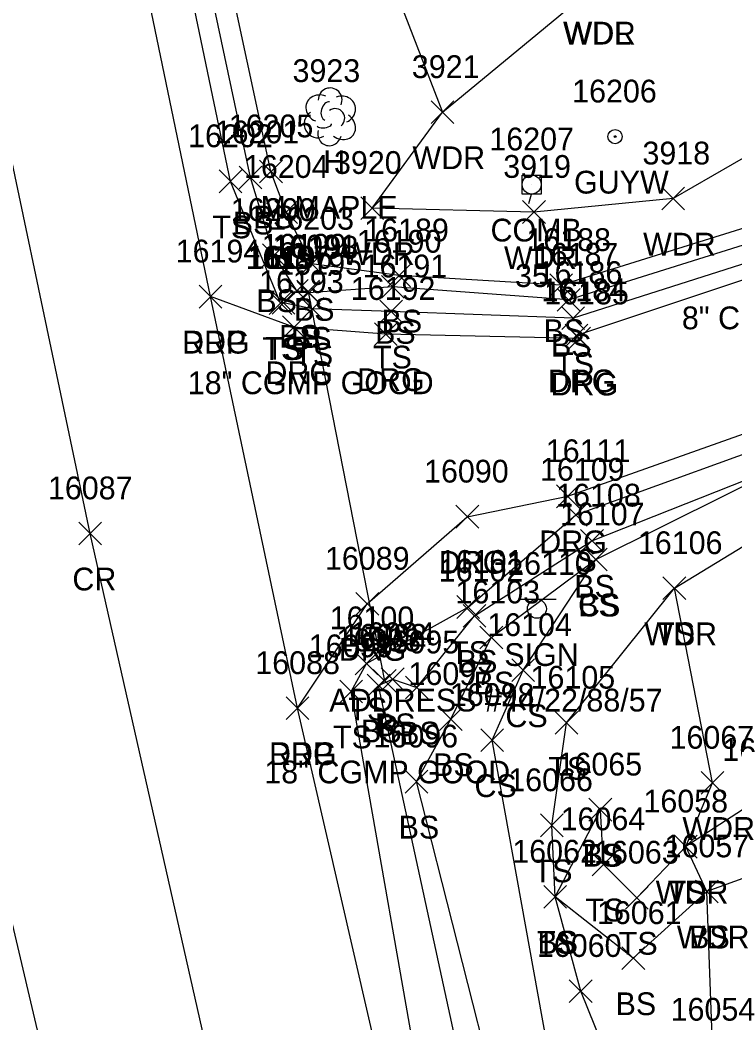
# Model space of a CAD drawing. Extents: x 1439173 to 1457902, y 641926 to 659889.
# Drawn here: x 1445829.1 to 1445891.9, y 655037.6 to 655125.7 of the extents above; entities that cross this region are included whole.
import ezdxf

# ---------------------------------------------------------------- set-up
doc = ezdxf.new("R2010")
doc.units = 0
for name, color, linetype in [('D_A', 7, 'Continuous'), ('D_C', 7, 'Continuous'), ('D_I', 7, 'Continuous'), ('D_TIC', 7, 'Continuous'), ('DCP', 7, 'Continuous'), ('L_A', 7, 'Continuous'), ('L_C', 7, 'Continuous'), ('L_I', 7, 'Continuous'), ('L_TIC', 7, 'Continuous'), ('LAWA', 7, 'Continuous'), ('LELB', 7, 'Continuous'), ('LTD', 7, 'Continuous'), ('P_A', 7, 'Continuous'), ('P_I', 7, 'Continuous'), ('P_TIC', 7, 'Continuous'), ('PET', 7, 'Continuous'), ('PRC', 7, 'Continuous'), ('R_A', 7, 'Continuous'), ('R_I', 7, 'Continuous'), ('R_TIC', 7, 'Continuous'), ('RDG', 7, 'Continuous'), ('S_A', 7, 'Continuous'), ('S_C', 7, 'Continuous'), ('S_I', 7, 'Continuous'), ('SSGN', 7, 'Continuous'), ('U_A', 7, 'Continuous'), ('U_C', 7, 'Continuous'), ('U_I', 7, 'Continuous'), ('UP', 7, 'Continuous'), ('UPGW', 7, 'Continuous')]:
    doc.layers.add(name, color=color, linetype=linetype)

msp = doc.modelspace()

# ---------------------------------------------------------------- linework, layer by layer
at = {"layer": 'D_TIC'}
for points in [[(1445853.396, 655100.797), (1445855.396, 655102.797)], [(1445855.396, 655100.797), (1445853.396, 655102.797)], [(1445860.124, 655066.623), (1445862.124, 655068.623)], [(1445862.124, 655066.623), (1445860.124, 655068.623)]]:
    msp.add_lwpolyline(points, dxfattribs=at)
at = {"layer": 'DCP'}
msp.add_lwpolyline([(1445854.396, 655101.797), (1445861.124, 655067.623)], dxfattribs=at)
at = {"layer": 'L_TIC'}
for points in [[(1445865.206, 655116.558), (1445867.206, 655118.558)], [(1445867.206, 655116.558), (1445865.206, 655118.558)], [(1445850.136, 655111.354), (1445852.136, 655113.354)], [(1445852.136, 655111.354), (1445850.136, 655113.354)], [(1445846.569, 655110.485), (1445848.569, 655112.485)], [(1445848.569, 655110.485), (1445846.569, 655112.485)], [(1445848.337, 655110.824), (1445850.337, 655112.824)], [(1445850.337, 655110.824), (1445848.337, 655112.824)], [(1445885.474, 655108.972), (1445887.474, 655110.972)], [(1445887.474, 655108.972), (1445885.474, 655110.972)], [(1445851.479, 655107.787), (1445853.479, 655109.787)], [(1445853.479, 655107.787), (1445851.479, 655109.787)], [(1445859.018, 655108.14), (1445861.018, 655110.14)], [(1445861.018, 655108.14), (1445859.018, 655110.14)], [(1445873.25, 655107.794), (1445875.25, 655109.794)], [(1445875.25, 655107.794), (1445873.25, 655109.794)], [(1445850.404, 655104.004), (1445852.404, 655106.004)], [(1445852.404, 655104.004), (1445850.404, 655106.004)], [(1445853.71, 655103.24), (1445855.71, 655105.24)], [(1445855.71, 655103.24), (1445853.71, 655105.24)], [(1445861.409, 655102.214), (1445863.409, 655104.214)], [(1445863.409, 655102.214), (1445861.409, 655104.214)], [(1445852.405, 655100.876), (1445854.405, 655102.876)], [(1445854.405, 655100.876), (1445852.405, 655102.876)], [(1445860.84, 655101.222), (1445862.84, 655103.222)], [(1445862.84, 655101.222), (1445860.84, 655103.222)], [(1445875.647, 655101.371), (1445877.647, 655103.371)], [(1445877.647, 655101.371), (1445875.647, 655103.371)], [(1445853.447, 655100.698), (1445855.447, 655102.698)], [(1445855.447, 655100.698), (1445853.447, 655102.698)], [(1445876.297, 655100.082), (1445878.297, 655102.082)], [(1445878.297, 655100.082), (1445876.297, 655102.082)], [(1445850.971, 655099.803), (1445852.971, 655101.803)], [(1445852.971, 655099.803), (1445850.971, 655101.803)], [(1445851.237, 655099.817), (1445853.237, 655101.817)], [(1445853.237, 655099.817), (1445851.237, 655101.817)], [(1445853.769, 655099.289), (1445855.769, 655101.289)], [(1445855.769, 655099.289), (1445853.769, 655101.289)], [(1445860.691, 655099.055), (1445862.691, 655101.055)], [(1445862.691, 655099.055), (1445860.691, 655101.055)], [(1445876.696, 655098.473), (1445878.696, 655100.473)], [(1445878.696, 655098.473), (1445876.696, 655100.473)], [(1445876.931, 655081.2), (1445878.931, 655083.2)], [(1445878.931, 655081.2), (1445876.931, 655083.2)], [(1445878.347, 655078.929), (1445880.347, 655080.929)], [(1445880.347, 655078.929), (1445878.347, 655080.929)], [(1445878.682, 655077.282), (1445880.682, 655079.282)], [(1445880.682, 655077.282), (1445878.682, 655079.282)], [(1445878.682, 655077.282), (1445880.682, 655079.282)], [(1445880.682, 655077.282), (1445878.682, 655079.282)], [(1445885.583, 655074.754), (1445887.583, 655076.754)], [(1445887.583, 655074.754), (1445885.583, 655076.754)], [(1445885.583, 655074.754), (1445887.583, 655076.754)], [(1445887.583, 655074.754), (1445885.583, 655076.754)], [(1445867.471, 655073.106), (1445869.471, 655075.106)], [(1445869.471, 655073.106), (1445867.471, 655075.106)], [(1445868.026, 655072.336), (1445870.026, 655074.336)], [(1445870.026, 655072.336), (1445868.026, 655074.336)], [(1445869.497, 655070.426), (1445871.497, 655072.426)], [(1445871.497, 655070.426), (1445869.497, 655072.426)], [(1445858.528, 655068.155), (1445860.528, 655070.155)], [(1445860.528, 655068.155), (1445858.528, 655070.155)], [(1445872.297, 655067.557), (1445874.297, 655069.557)], [(1445874.297, 655067.557), (1445872.297, 655069.557)], [(1445860.829, 655066.761), (1445862.829, 655068.761)], [(1445862.829, 655066.761), (1445860.829, 655068.761)], [(1445857.174, 655065.696), (1445859.174, 655067.696)], [(1445859.174, 655065.696), (1445857.174, 655067.696)], [(1445859.598, 655066.214), (1445861.598, 655068.214)], [(1445861.598, 655066.214), (1445859.598, 655068.214)], [(1445862.96, 655066.034), (1445864.96, 655068.034)], [(1445864.96, 655066.034), (1445862.96, 655068.034)], [(1445865.936, 655063.258), (1445867.936, 655065.258)], [(1445867.936, 655063.258), (1445865.936, 655065.258)], [(1445876.096, 655062.941), (1445878.096, 655064.941)], [(1445878.096, 655062.941), (1445876.096, 655064.941)], [(1445869.576, 655061.417), (1445871.576, 655063.417)], [(1445871.576, 655061.417), (1445869.576, 655063.417)], [(1445862.914, 655057.773), (1445864.914, 655059.773)], [(1445864.914, 655057.773), (1445862.914, 655059.773)], [(1445888.927, 655057.663), (1445890.927, 655059.663)], [(1445890.927, 655057.663), (1445888.927, 655059.663)], [(1445879.082, 655055.311), (1445881.082, 655057.311)], [(1445881.082, 655055.311), (1445879.082, 655057.311)], [(1445879.082, 655055.311), (1445881.082, 655057.311)], [(1445881.082, 655055.311), (1445879.082, 655057.311)], [(1445874.808, 655053.932), (1445876.808, 655055.932)], [(1445876.808, 655053.932), (1445874.808, 655055.932)], [(1445886.584, 655052.065), (1445888.584, 655054.065)], [(1445888.584, 655052.065), (1445886.584, 655054.065)], [(1445886.584, 655052.065), (1445888.584, 655054.065)], [(1445888.584, 655052.065), (1445886.584, 655054.065)], [(1445879.353, 655050.504), (1445881.353, 655052.504)], [(1445881.353, 655050.504), (1445879.353, 655052.504)], [(1445888.44, 655048.129), (1445890.44, 655050.129)], [(1445890.44, 655048.129), (1445888.44, 655050.129)], [(1445888.44, 655048.129), (1445890.44, 655050.129)], [(1445890.44, 655048.129), (1445888.44, 655050.129)], [(1445875.106, 655047.66), (1445877.106, 655049.66)], [(1445877.106, 655047.66), (1445875.106, 655049.66)], [(1445875.106, 655047.66), (1445877.106, 655049.66)], [(1445877.106, 655047.66), (1445875.106, 655049.66)], [(1445882.291, 655047.576), (1445884.291, 655049.576)], [(1445884.291, 655047.576), (1445882.291, 655049.576)], [(1445881.977, 655042.269), (1445883.977, 655044.269)], [(1445883.977, 655042.269), (1445881.977, 655044.269)], [(1445877.354, 655039.381), (1445879.354, 655041.381)], [(1445879.354, 655039.381), (1445877.354, 655041.381)]]:
    msp.add_lwpolyline(points, dxfattribs=at)
at = {"layer": 'LAWA'}
for points in [[(1445904.47, 655130.799), (1445896.839, 655115.958), (1445886.474, 655109.972), (1445874.25, 655108.794), (1445860.018, 655109.14), (1445866.206, 655117.558), (1445879.438, 655128.502)], [(1445917.919, 654858.745), (1445905.037, 654905.817), (1445890.03, 654958.313), (1445881.916, 654991.453), (1445888.096, 655002.324), (1445889.974, 655034.785), (1445889.44, 655049.129), (1445887.584, 655053.065), (1445889.927, 655058.663), (1445886.583, 655075.754), (1445898.751, 655083.164), (1445922.779, 655089.69), (1445949.113, 655087.969), (1445964.018, 655086.23)]]:
    msp.add_lwpolyline(points, dxfattribs=at)
at = {"layer": 'LELB'}
for points in [[(1445945.586, 655222.173), (1445927.128, 655198.055), (1445915.865, 655165.453), (1445912.89, 655136.831), (1445905.464, 655119.206), (1445896.084, 655106.978), (1445877.297, 655101.082), (1445861.84, 655102.222), (1445854.447, 655101.698), (1445853.405, 655101.876), (1445851.404, 655105.004), (1445849.337, 655111.824), (1445845.117, 655131.658), (1445836.957, 655170.32), (1445829.516, 655209.837), (1445822.294, 655254.993), (1445813.858, 655305.99), (1445806.613, 655346.634), (1445800.222, 655393.504), (1445793.535, 655437.864), (1445788.592, 655481.061), (1445791.961, 655481.524)], [(1445912.89, 655136.831), (1445903.217, 655120.248), (1445895.214, 655108.152), (1445876.647, 655102.371), (1445862.409, 655103.214), (1445854.71, 655104.24), (1445852.479, 655108.787), (1445851.136, 655112.354), (1445846.977, 655131.756), (1445839.37, 655170.504), (1445835.808, 655199.869), (1445850.575, 655204.178), (1445863.278, 655206.998), (1445862.006, 655208.959), (1445851.859, 655209.951), (1445839.25, 655208.744), (1445831.967, 655210.271), (1445823.838, 655255.328), (1445816.019, 655306.269), (1445809.666, 655346.915), (1445803.144, 655393.719), (1445795.85, 655438.321), (1445791.961, 655481.524)], [(1445929.513, 655195.799), (1445919.472, 655164.635), (1445914.589, 655136.436), (1445907.331, 655118.119), (1445897.08, 655105.644), (1445877.696, 655099.473), (1445861.691, 655100.055), (1445854.769, 655100.289), (1445852.237, 655100.817), (1445851.971, 655100.803), (1445847.569, 655111.485), (1445843.284, 655132.133), (1445835.622, 655170.015), (1445828.366, 655209.523)], [(1445860.99, 655131.052), (1445866.206, 655117.558)], [(1445906.965, 654855.991), (1445894.95, 654904.277), (1445881.813, 654955.91), (1445870.637, 655001.928), (1445868.302, 655017.356), (1445868.523, 655021.489), (1445868.844, 655021.632), (1445864.887, 655028.452), (1445858.174, 655066.696), (1445859.528, 655069.155), (1445868.471, 655074.106), (1445877.931, 655082.2), (1445899.287, 655089.925), (1445920.288, 655096.379), (1445949.508, 655096.064), (1445961.681, 655094.58)], [(1445872.697, 655026.411), (1445872.099, 655026.481), (1445871.143, 655026.307), (1445870.215, 655026.249), (1445868.684, 655030.023), (1445860.598, 655067.214), (1445861.829, 655067.761), (1445863.96, 655067.034), (1445869.026, 655073.336), (1445879.347, 655079.929), (1445897.169, 655086.962), (1445921.891, 655093.39), (1445949.899, 655093.59), (1445960.805, 655091.336)], [(1445872.697, 655026.411), (1445871.138, 655030.464), (1445863.914, 655058.773), (1445866.936, 655064.258), (1445870.497, 655071.426), (1445879.682, 655078.282), (1445897.169, 655086.962)], [(1445881.916, 654991.453), (1445877.204, 655025.759), (1445870.576, 655062.417), (1445873.297, 655068.557), (1445879.682, 655078.282)], [(1445995.161, 654560.418), (1445993.997, 654584.224), (1445991.54, 654597.806), (1445982.951, 654635.147), (1445973.221, 654679.35), (1445962.519, 654720.133), (1445957.823, 654756.163), (1445953.148, 654786.021), (1445945.145, 654822.666), (1445933.011, 654857.298), (1445920.834, 654889.482), (1445911.244, 654918.203), (1445902.673, 654943.465), (1445892.382, 654987.103), (1445888.096, 655002.324), (1445884.648, 655024.87), (1445878.354, 655040.381), (1445876.106, 655048.66), (1445875.808, 655054.932), (1445877.096, 655063.941), (1445886.583, 655075.754)], [(1445949.827, 655046.434), (1445932.127, 655057.425), (1445911.062, 655058.382), (1445896.401, 655051.63), (1445889.44, 655049.129), (1445882.977, 655043.269), (1445876.106, 655048.66), (1445880.082, 655056.311)], [(1445945.152, 654859.788), (1445929.645, 654891.388), (1445921.397, 654915.485), (1445912.535, 654945.413), (1445903.922, 654986.435), (1445905.683, 655009.524), (1445896.401, 655051.63), (1445894.573, 655057.594), (1445887.584, 655053.065), (1445883.291, 655048.576), (1445880.353, 655051.504), (1445880.082, 655056.311)]]:
    msp.add_lwpolyline(points, dxfattribs=at)
at = {"layer": 'LTD'}
msp.add_line((1445856.29, 655117.206), (1445856.29, 655117.206), dxfattribs=at)
msp.add_line((1445856.29, 655117.206), (1445856.29, 655117.206), dxfattribs=at)
msp.add_arc((1445856.337, 655118.64), 1.047, 335.52715, 180.95627, dxfattribs=at)
for centre, major_axis, ratio, start_param, end_param in [((1445855.498, 655117.873), (1.21, -0.512), 0.895232, 1.570796, 4.712389), ((1445857.332, 655117.79), (-1.141, -0.483), 0.949671, 1.570796, 4.712389), ((1445856.082, 655117.664), (-0.208, -0.792), 0.645439, 3.141593, 6.283185), ((1445856.79, 655117.04), (-0.5, 0.667), 0.989748, 3.141593, 6.283185), ((1445855.207, 655116.498), (0.584, -1.042), 0.959034, 3.141593, 6.283185), ((1445857.29, 655116.373), (-1.09, 0.792), 0.841452, 1.570796, 4.712389), ((1445856.29, 655115.706), (0.265, 1.061), 0.942809, 1.570796, 4.712389), ((1445855.832, 655116.456), (-0.625, -0.083), 0.423636, 0, 3.141593)]:
    msp.add_ellipse(centre, major_axis=major_axis, ratio=ratio, start_param=start_param, end_param=end_param, dxfattribs=at)
at = {"layer": 'P_TIC'}
for points in [[(1445844.831, 655100.364), (1445846.831, 655102.364)], [(1445846.831, 655100.364), (1445844.831, 655102.364)], [(1445834.251, 655079.565), (1445836.251, 655081.565)], [(1445836.251, 655079.565), (1445834.251, 655081.565)], [(1445852.475, 655064.22), (1445854.475, 655066.22)], [(1445854.475, 655064.22), (1445852.475, 655066.22)]]:
    msp.add_lwpolyline(points, dxfattribs=at)
at = {"layer": 'PET'}
for points in [[(1445905.235, 654855.522), (1445892.708, 654903.801), (1445879.299, 654955.764), (1445868.046, 655001.502), (1445863.419, 655022.013), (1445853.475, 655065.22), (1445845.831, 655101.364), (1445839.483, 655131.866), (1445831.86, 655169.419), (1445824.671, 655209.416), (1445816.116, 655255.222), (1445807.289, 655304.76), (1445801.093, 655345.697), (1445794.75, 655393.198), (1445788.885, 655436.973), (1445781.554, 655494.659), (1445777.015, 655538.527), (1445773.402, 655568.959), (1445767.27, 655623.641), (1445763.493, 655659.93), (1445757.955, 655710.863)], [(1445872.316, 654866.802), (1445862.527, 654907.258), (1445857.44, 654925.744), (1445845.962, 654972.086), (1445835.344, 655016.893), (1445825.519, 655058.489), (1445818.852, 655090.443), (1445810.816, 655127.547), (1445803.849, 655163.162), (1445796.403, 655200.075), (1445791.532, 655228.225), (1445786.91, 655251.096), (1445779.59, 655296.929), (1445773.641, 655334.814), (1445768.968, 655368.312), (1445765.601, 655391.732)]]:
    msp.add_lwpolyline(points, dxfattribs=at)
at = {"layer": 'PRC'}
msp.add_lwpolyline([(1445891.561, 654852.19), (1445878.586, 654900.5), (1445865.763, 654951.778), (1445853.845, 654999.027), (1445848.811, 655020.581), (1445835.251, 655080.565), (1445824.829, 655130.064), (1445817.961, 655166.293), (1445810.196, 655205.852), (1445801.311, 655252.797), (1445792.753, 655302.939), (1445786.327, 655343.904), (1445780.054, 655392.672), (1445774.7, 655433.78), (1445767.045, 655493.712), (1445758.189, 655572.161), (1445752.73, 655621.776), (1445748.716, 655659.092), (1445743.06, 655709.909)], dxfattribs=at)
at = {"layer": 'R_TIC'}
for points in [[(1445844.831, 655100.364), (1445846.831, 655102.364)], [(1445846.831, 655100.364), (1445844.831, 655102.364)], [(1445852.158, 655097.682), (1445854.158, 655099.682)], [(1445854.158, 655097.682), (1445852.158, 655099.682)], [(1445860.22, 655097.074), (1445862.22, 655099.074)], [(1445862.22, 655097.074), (1445860.22, 655099.074)], [(1445876.979, 655096.958), (1445878.979, 655098.958)], [(1445878.979, 655096.958), (1445876.979, 655098.958)], [(1445877.217, 655096.687), (1445879.217, 655098.687)], [(1445879.217, 655096.687), (1445877.217, 655098.687)], [(1445876.222, 655082.828), (1445878.222, 655084.828)], [(1445878.222, 655082.828), (1445876.222, 655084.828)], [(1445867.39, 655081.037), (1445869.39, 655083.037)], [(1445869.39, 655081.037), (1445867.39, 655083.037)], [(1445858.603, 655073.384), (1445860.603, 655075.384)], [(1445860.603, 655073.384), (1445858.603, 655075.384)], [(1445852.475, 655064.22), (1445854.475, 655066.22)], [(1445854.475, 655064.22), (1445852.475, 655066.22)]]:
    msp.add_lwpolyline(points, dxfattribs=at)
at = {"layer": 'RDG'}
for points in [[(1445950.777, 655215.369), (1445932.579, 655193.162), (1445922.086, 655163.681), (1445916.915, 655135.806), (1445909.082, 655117.114), (1445898.198, 655104.674), (1445877.979, 655097.958), (1445878.217, 655097.687), (1445861.22, 655098.074), (1445853.158, 655098.682), (1445845.831, 655101.364)], [(1445853.475, 655065.22), (1445859.603, 655074.384), (1445868.39, 655082.037), (1445877.222, 655083.828), (1445899.1, 655091.587), (1445918.056, 655098.286), (1445950.619, 655097.933), (1445961.681, 655094.58)]]:
    msp.add_lwpolyline(points, dxfattribs=at)
at = {"layer": 'SSGN'}
for p, q in [((1445872.855, 655074.786), (1445876.188, 655074.786)), ((1445874.502, 655073.952), (1445874.502, 655073.952))]:
    msp.add_line(p, q, dxfattribs=at)
msp.add_circle((1445874.502, 655073.952), 0.833, dxfattribs=at)
at = {"layer": 'UP'}
for p, q in [((1445874.295, 655112.873), (1445874.045, 655112.039)), ((1445873.211, 655110.373), (1445873.211, 655112.039)), ((1445873.211, 655112.039), (1445874.878, 655112.039)), ((1445874.878, 655112.039), (1445874.878, 655110.373)), ((1445874.045, 655111.206), (1445874.045, 655111.206)), ((1445874.878, 655110.373), (1445873.211, 655110.373)), ((1445873.795, 655109.539), (1445874.045, 655110.373))]:
    msp.add_line(p, q, dxfattribs=at)
msp.add_circle((1445874.045, 655111.206), 0.833, dxfattribs=at)
at = {"layer": 'UPGW'}
for radius in [0.625, 0.0833]:
    msp.add_circle((1445881.376, 655115.415), radius, dxfattribs=at)

# ---------------------------------------------------------------- texts
at = {"layer": 'D_A'}
for p in [(1445853.774, 655096.797), (1445860.502, 655062.623)]:
    msp.add_text('P', height=2, dxfattribs=at).set_placement(p)
at = {"layer": 'D_C'}
for s, p in [('8" CIP GOOD', (1445887.245, 655098.499)), ('18" CGMP GOOD', (1445843.821, 655092.797)), ('18" CGMP GOOD', (1445850.549, 655058.623))]:
    msp.add_text(s, height=2, dxfattribs=at).set_placement(p)
at = {"layer": 'D_I'}
for s, p in [('16091', (1445851.247, 655104.797)), ('16092', (1445857.407, 655070.623))]:
    msp.add_text(s, height=2, dxfattribs=at).set_placement(p)
at = {"layer": 'L_A'}
for s, p in [('WDR', (1445876.8, 655123.502)), ('WDL', (1445876.855, 655123.502)), ('H', (1445855.723, 655112.206)), ('WDR', (1445863.569, 655112.558)), ('BS', (1445849.577, 655107.354)), ('TS', (1445845.979, 655106.485)), ('BS', (1445847.778, 655106.824)), ('WDR', (1445883.836, 655104.972)), ('BS', (1445850.92, 655103.787)), ('WDR', (1445857.38, 655104.14)), ('WDR', (1445871.612, 655103.794)), ('BS', (1445849.845, 655100.004)), ('BS', (1445853.151, 655099.24)), ('BS', (1445860.85, 655098.214)), ('BS', (1445860.281, 655097.222)), ('BS', (1445875.088, 655097.371)), ('BS', (1445851.846, 655096.876)), ('BS', (1445852.888, 655096.698)), ('TS', (1445850.38, 655095.803)), ('TS', (1445850.646, 655095.817)), ('BS', (1445875.738, 655096.082)), ('TS', (1445853.178, 655095.289)), ('TS', (1445860.1, 655095.055)), ('TS', (1445876.106, 655094.473)), ('TS', (1445876.34, 655077.2)), ('BS', (1445877.788, 655074.929)), ('CS', (1445878.123, 655073.282)), ('BS', (1445878.123, 655073.282)), ('TS', (1445884.993, 655070.754)), ('WDR', (1445883.945, 655070.754)), ('TS', (1445866.88, 655069.106)), ('BS', (1445867.467, 655068.336)), ('BS', (1445868.938, 655066.426)), ('TS', (1445857.938, 655064.155)), ('CS', (1445871.738, 655063.557)), ('BS', (1445859.039, 655062.214)), ('BS', (1445860.27, 655062.761)), ('BS', (1445862.401, 655062.034)), ('TS', (1445856.584, 655061.696)), ('BS', (1445865.376, 655059.258)), ('TS', (1445875.506, 655058.941)), ('CS', (1445869.016, 655057.417)), ('BS', (1445862.355, 655053.773)), ('WDR', (1445887.289, 655053.663)), ('TS', (1445878.491, 655051.311)), ('BS', (1445878.523, 655051.311)), ('TS', (1445874.217, 655049.932)), ('WDR', (1445884.946, 655048.065)), ('TS', (1445885.993, 655048.065)), ('TS', (1445878.762, 655046.504)), ('TS', (1445874.516, 655043.66)), ('BS', (1445874.547, 655043.66)), ('TS', (1445881.701, 655043.576)), ('WDR', (1445886.802, 655044.129)), ('BS', (1445887.881, 655044.129)), ('BS', (1445881.418, 655038.269))]:
    msp.add_text(s, height=2, dxfattribs=at).set_placement(p)
at = {"layer": 'L_C'}
msp.add_text('M.MAPLE', height=2, dxfattribs=at).set_placement((1445850.227, 655108.206))
at = {"layer": 'L_I'}
for s, p in [('3923', (1445853.03, 655120.206)), ('3921', (1445863.514, 655120.558)), ('16201', (1445846.187, 655114.824)), ('16205', (1445847.419, 655115.354)), ('16202', (1445843.853, 655114.485)), ('3920', (1445856.672, 655112.14)), ('3918', (1445883.781, 655112.972)), ('16204', (1445848.762, 655111.787)), ('3919', (1445871.549, 655111.794)), ('16200', (1445847.601, 655108.004)), ('16203', (1445850.994, 655107.24)), ('16189', (1445859.331, 655106.214)), ('16190', (1445858.683, 655105.222)), ('16188', (1445873.576, 655105.371)), ('16199', (1445850.327, 655104.876)), ('16198', (1445851.377, 655104.698)), ('16197', (1445848.9, 655103.803)), ('16196', (1445849.111, 655103.817)), ('16187', (1445874.226, 655104.082)), ('16195', (1445851.698, 655103.289)), ('16191', (1445859.187, 655103.055)), ('16186', (1445874.57, 655102.473)), ('16109', (1445874.773, 655085.2)), ('16108', (1445876.198, 655082.929)), ('16107', (1445876.532, 655081.282)), ('16107', (1445876.532, 655081.282)), ('16106', (1445883.378, 655078.754)), ('16106', (1445883.378, 655078.754)), ('16101', (1445865.888, 655077.106)), ('16102', (1445865.877, 655076.336)), ('16103', (1445867.348, 655074.426)), ('16100', (1445856.292, 655072.155)), ('16094', (1445858.112, 655070.761)), ('16104', (1445870.147, 655071.557)), ('16093', (1445856.881, 655070.214)), ('16095', (1445860.244, 655070.034)), ('16099', (1445854.45, 655069.696)), ('16097', (1445863.219, 655067.258)), ('16105', (1445873.947, 655066.941)), ('16098', (1445866.859, 655065.417)), ('16096', (1445860.142, 655061.773)), ('16067', (1445886.163, 655061.663)), ('16056', (1445890.801, 655060.594)), ('16056', (1445890.801, 655060.594)), ('16065', (1445876.318, 655059.311)), ('16065', (1445876.318, 655059.311)), ('16066', (1445871.989, 655057.932)), ('16058', (1445883.867, 655056.065)), ('16058', (1445883.867, 655056.065)), ('16064', (1445876.589, 655054.504)), ('16062', (1445872.342, 655051.66)), ('16062', (1445872.342, 655051.66)), ('16063', (1445879.528, 655051.576)), ('16057', (1445885.724, 655052.129)), ('16057', (1445885.724, 655052.129)), ('16061', (1445879.78, 655046.269)), ('16060', (1445874.504, 655043.381)), ('16054', (1445886.258, 655037.785))]:
    msp.add_text(s, height=2, dxfattribs=at).set_placement(p)
at = {"layer": 'P_A'}
for s, p in [('RDP', (1445843.319, 655096.364)), ('CR', (1445833.684, 655075.565)), ('RDP', (1445850.963, 655060.22))]:
    msp.add_text(s, height=2, dxfattribs=at).set_placement(p)
at = {"layer": 'P_I'}
for s, p in [('16194', (1445842.76, 655104.364)), ('16087', (1445831.534, 655083.565)), ('16088', (1445849.758, 655068.22))]:
    msp.add_text(s, height=2, dxfattribs=at).set_placement(p)
at = {"layer": 'R_A'}
for p in [(1445843.319, 655096.364), (1445850.646, 655093.682), (1445858.708, 655093.074), (1445875.467, 655092.958), (1445875.705, 655092.687), (1445874.71, 655078.828), (1445865.878, 655077.037), (1445857.091, 655069.384), (1445850.963, 655060.22)]:
    msp.add_text('DRG', height=2, dxfattribs=at).set_placement(p)
at = {"layer": 'R_I'}
for s, p in [('16194', (1445842.76, 655104.364)), ('16193', (1445850.087, 655101.682)), ('16192', (1445858.149, 655101.074)), ('16184', (1445874.908, 655100.958)), ('16185', (1445875.146, 655100.687)), ('16111', (1445875.285, 655086.828)), ('16090', (1445864.587, 655085.037)), ('16089', (1445855.879, 655077.384)), ('16088', (1445849.758, 655068.22))]:
    msp.add_text(s, height=2, dxfattribs=at).set_placement(p)
at = {"layer": 'S_A'}
msp.add_text('SIGN', height=2, dxfattribs=at).set_placement((1445871.64, 655068.932))
at = {"layer": 'S_C'}
msp.add_text('ADDRESS #44/22/88/57', height=2, dxfattribs=at).set_placement((1445856.262, 655064.932))
at = {"layer": 'S_I'}
msp.add_text('16110', height=2, dxfattribs=at).set_placement((1445871.892, 655076.932))
at = {"layer": 'U_A'}
for s, p in [('GUYW', (1445877.77, 655110.415)), ('COMB', (1445870.431, 655106.206))]:
    msp.add_text(s, height=2, dxfattribs=at).set_placement(p)
at = {"layer": 'U_C'}
msp.add_text('35', height=2, dxfattribs=at).set_placement((1445872.58, 655102.206))
at = {"layer": 'U_I'}
for s, p in [('16206', (1445877.604, 655118.415)), ('16207', (1445870.328, 655114.206))]:
    msp.add_text(s, height=2, dxfattribs=at).set_placement(p)

doc.saveas('drawing.dxf')
